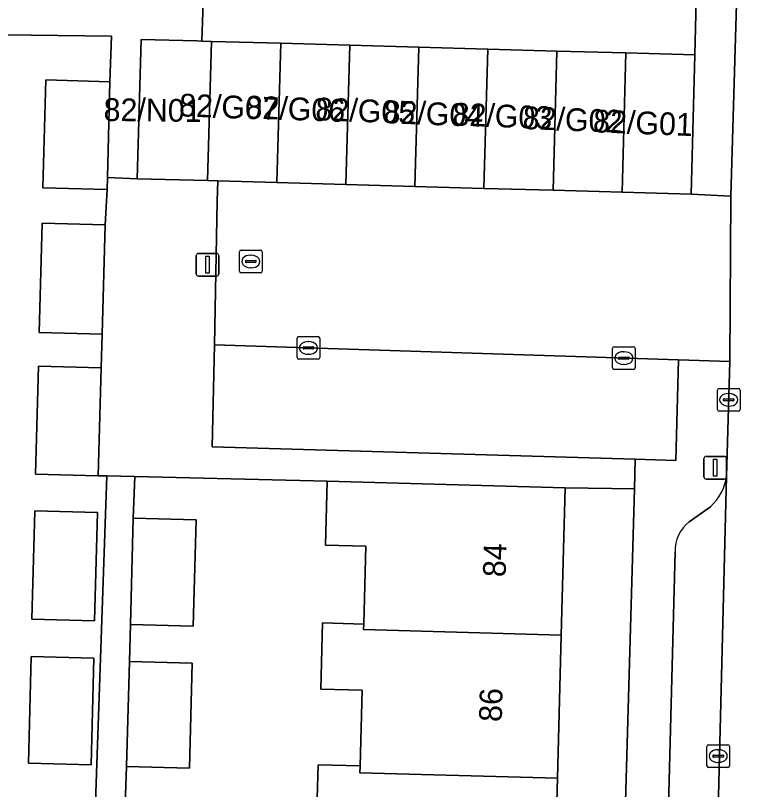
# Model space of a CAD drawing. Extents: x 162082 to 163401, y 388089 to 388636.
# Drawn here: x 162416.53 to 162449.14, y 388224.12 to 388258.18 of the extents above; entities that cross this region are included whole.
import ezdxf

# ---------------------------------------------------------------- set-up
doc = ezdxf.new("R2010")
doc.units = 0
for name, color, linetype in [('IMGEO_Erf', 7, 'Continuous'), ('IMGEO_Kolk', 7, 'Continuous'), ('IMGEO_Lichtmast', 7, 'Continuous'), ('IMGEO_Pand', 7, 'Continuous'), ('IMGEO_Pand_nummerreeks', 7, 'Continuous'), ('IMGEO_Parkeervlak_open', 7, 'Continuous'), ('IMGEO_Rijbaan_lokaal_open', 7, 'Continuous'), ('IMGEO_Rioolput', 7, 'Continuous'), ('IMGEO_Voetpad_open', 7, 'Continuous')]:
    doc.layers.add(name, color=color, linetype=linetype)

msp = doc.modelspace()

# ---------------------------------------------------------------- linework, layer by layer
at = {"layer": 'IMGEO_Erf'}
for points in [[(162424.782, 388258.753), (162424.733, 388257.048), (162425.16, 388257.036), (162428.198, 388256.951), (162431.237, 388256.867), (162434.275, 388256.782), (162437.314, 388256.697), (162440.352, 388256.612), (162443.391, 388256.528), (162446.429, 388256.443), (162447.265, 388290.316)], [(162417.702, 388249.034), (162420.47, 388248.96), (162420.528, 388250), (162420.557, 388250.522), (162417.737, 388250.597), (162417.864, 388255.34), (162420.684, 388255.264), (162420.746, 388257.264), (162412.493, 388257.368)], [(162399.736, 388205.263), (162409.335, 388204.997), (162415.708, 388204.821), (162415.854, 388210.89), (162416.71, 388210.869), (162416.757, 388212.642), (162416.879, 388217.264), (162419.641, 388217.191), (162419.518, 388212.569), (162419.672, 388212.565), (162420.552, 388237.918), (162420.173, 388237.927), (162417.412, 388238), (162417.538, 388242.749), (162420.3, 388242.675), (162420.342, 388244.161), (162417.574, 388244.235), (162417.702, 388249.034)], [(162429.761, 388222.266), (162429.841, 388225.206), (162431.688, 388225.155), (162431.779, 388228.489), (162429.965, 388228.539), (162430.044, 388231.446), (162431.855, 388231.397), (162431.948, 388234.826), (162430.173, 388234.874), (162430.249, 388237.682), (162421.782, 388237.888), (162421.71, 388236.056), (162424.471, 388235.982), (162424.347, 388231.303), (162421.585, 388231.377), (162421.542, 388229.759), (162424.303, 388229.685), (162424.18, 388225.061), (162421.419, 388225.137), (162421.358, 388223.462)], [(162442.811, 388204.181), (162443.762, 388237.352), (162440.723, 388237.398), (162440.547, 388230.917), (162440.376, 388224.62), (162440.205, 388218.322)]]:
    msp.add_lwpolyline(points, dxfattribs=at)
for points in [[(162420.137, 388236.301), (162420.01, 388231.54), (162417.249, 388231.613), (162417.376, 388236.375)], [(162417.22, 388229.972), (162419.982, 388229.899), (162419.857, 388225.202), (162417.096, 388225.276)]]:
    msp.add_lwpolyline(points, close=True, dxfattribs=at)
at = {"layer": 'IMGEO_Kolk'}
for p, q in [((162428.919, 388243.122), (162428.919, 388243.974)), ((162428.994, 388244.048), (162429.846, 388244.048)), ((162429.92, 388243.974), (162429.92, 388243.122)), ((162429.221, 388243.591), (162429.619, 388243.591)), ((162429.407, 388243.828), (162429.432, 388243.828)), ((162442.873, 388243.6), (162443.725, 388243.6)), ((162429.178, 388243.542), (162429.178, 388243.554)), ((162429.616, 388243.505), (162429.218, 388243.505)), ((162429.43, 388243.268), (162429.405, 388243.268)), ((162429.662, 388243.554), (162429.662, 388243.542)), ((162442.798, 388242.674), (162442.798, 388243.526)), ((162443.286, 388243.38), (162443.311, 388243.38)), ((162443.799, 388243.526), (162443.799, 388242.674)), ((162429.846, 388243.048), (162428.994, 388243.048)), ((162443.057, 388243.094), (162443.057, 388243.106)), ((162443.495, 388243.057), (162443.097, 388243.057)), ((162443.1, 388243.143), (162443.498, 388243.143)), ((162443.541, 388243.106), (162443.541, 388243.094)), ((162443.725, 388242.6), (162442.873, 388242.6)), ((162443.309, 388242.82), (162443.284, 388242.82)), ((162447.414, 388240.839), (162447.414, 388241.691)), ((162447.489, 388241.765), (162448.341, 388241.765)), ((162447.902, 388241.545), (162447.927, 388241.545)), ((162448.415, 388241.691), (162448.415, 388240.839)), ((162447.673, 388241.259), (162447.673, 388241.271)), ((162448.111, 388241.222), (162447.713, 388241.222)), ((162447.716, 388241.308), (162448.114, 388241.308)), ((162448.157, 388241.271), (162448.157, 388241.259)), ((162447.925, 388240.985), (162447.9, 388240.985)), ((162448.341, 388240.765), (162447.489, 388240.765)), ((162446.95, 388225.165), (162446.95, 388226.017)), ((162447.025, 388226.091), (162447.877, 388226.091)), ((162447.438, 388225.871), (162447.463, 388225.871)), ((162447.951, 388226.017), (162447.951, 388225.165)), ((162447.209, 388225.585), (162447.209, 388225.597)), ((162447.647, 388225.548), (162447.249, 388225.548)), ((162447.252, 388225.634), (162447.65, 388225.634)), ((162447.693, 388225.597), (162447.693, 388225.585)), ((162447.461, 388225.311), (162447.436, 388225.311)), ((162447.877, 388225.091), (162447.025, 388225.091))]:
    msp.add_line(p, q, dxfattribs=at)
for points in [[(162428.919, 388243.122), (162428.919, 388243.974)], [(162428.994, 388244.048), (162429.846, 388244.048)], [(162429.92, 388243.974), (162429.92, 388243.122)], [(162442.873, 388243.6), (162443.725, 388243.6)], [(162442.798, 388242.674), (162442.798, 388243.526)], [(162443.799, 388243.526), (162443.799, 388242.674)], [(162429.846, 388243.048), (162428.994, 388243.048)], [(162443.725, 388242.6), (162442.873, 388242.6)], [(162447.414, 388240.839), (162447.414, 388241.691)], [(162447.489, 388241.765), (162448.341, 388241.765)], [(162448.415, 388241.691), (162448.415, 388240.839)], [(162448.341, 388240.765), (162447.489, 388240.765)], [(162446.95, 388225.165), (162446.95, 388226.017)], [(162447.025, 388226.091), (162447.877, 388226.091)], [(162447.951, 388226.017), (162447.951, 388225.165)], [(162447.877, 388225.091), (162447.025, 388225.091)]]:
    msp.add_lwpolyline(points, dxfattribs=at)
for centre, radius, start, end in [((162428.996, 388243.972), 0.0765, 91.552, 178.448), ((162428.996, 388243.972), 0.0765, 91.552, 178.448), ((162429.844, 388243.972), 0.0765, 1.552, 88.448), ((162429.844, 388243.972), 0.0765, 1.552, 88.448), ((162429.218, 388243.551), 0.0403, 85.8775, 175.7526), ((162429.623, 388243.553), 0.0386, 1.7309, 96.639), ((162442.875, 388243.524), 0.0765, 91.552, 178.448), ((162442.875, 388243.524), 0.0765, 91.552, 178.448), ((162443.723, 388243.524), 0.0765, 1.552, 88.448), ((162443.723, 388243.524), 0.0765, 1.552, 88.448), ((162429.215, 388243.541), 0.0366, 178.938, 274.7102), ((162429.619, 388243.548), 0.043, 264.8664, 352.4533), ((162428.996, 388243.124), 0.0765, 181.552, 268.448), ((162428.996, 388243.124), 0.0765, 181.552, 268.448), ((162429.844, 388243.124), 0.0765, 271.552, 358.448), ((162429.844, 388243.124), 0.0765, 271.552, 358.448), ((162443.097, 388243.103), 0.0403, 85.8775, 175.7526), ((162443.094, 388243.093), 0.0366, 178.938, 274.7102), ((162443.498, 388243.1), 0.043, 264.8664, 352.4533), ((162443.502, 388243.105), 0.0386, 1.7309, 96.639), ((162442.875, 388242.676), 0.0765, 181.552, 268.448), ((162442.875, 388242.676), 0.0765, 181.552, 268.448), ((162443.723, 388242.676), 0.0765, 271.552, 358.448), ((162443.723, 388242.676), 0.0765, 271.552, 358.448), ((162447.491, 388241.689), 0.0765, 91.552, 178.448), ((162447.491, 388241.689), 0.0765, 91.552, 178.448), ((162448.339, 388241.689), 0.0765, 1.552, 88.448), ((162448.339, 388241.689), 0.0765, 1.552, 88.448), ((162447.713, 388241.268), 0.0403, 85.8775, 175.7526), ((162447.71, 388241.258), 0.0366, 178.938, 274.7102), ((162448.114, 388241.265), 0.043, 264.8664, 352.4533), ((162448.118, 388241.27), 0.0386, 1.7309, 96.639), ((162447.491, 388240.841), 0.0765, 181.552, 268.448), ((162447.491, 388240.841), 0.0765, 181.552, 268.448), ((162448.339, 388240.841), 0.0765, 271.552, 358.448), ((162448.339, 388240.841), 0.0765, 271.552, 358.448), ((162447.027, 388226.015), 0.0765, 91.552, 178.448), ((162447.027, 388226.015), 0.0765, 91.552, 178.448), ((162447.875, 388226.015), 0.0765, 1.552, 88.448), ((162447.875, 388226.015), 0.0765, 1.552, 88.448), ((162447.249, 388225.594), 0.0403, 85.8775, 175.7526), ((162447.246, 388225.584), 0.0366, 178.938, 274.7102), ((162447.65, 388225.591), 0.043, 264.8664, 352.4533), ((162447.654, 388225.596), 0.0386, 1.7309, 96.639), ((162447.027, 388225.167), 0.0765, 181.552, 268.448), ((162447.027, 388225.167), 0.0765, 181.552, 268.448), ((162447.875, 388225.167), 0.0765, 271.552, 358.448), ((162447.875, 388225.167), 0.0765, 271.552, 358.448)]:
    msp.add_arc(centre, radius, start, end, dxfattribs=at)
for centre, major_axis, ratio, start_param, end_param in [((162429.406, 388243.548), (-0.387, 0.002), 0.722429, 4.712389, 7.853982), ((162429.431, 388243.548), (-0.39, 0.002), 0.717154, 1.570796, 4.712389), ((162443.285, 388243.1), (-0.387, 0.002), 0.722429, 4.712389, 7.853982), ((162443.31, 388243.1), (-0.39, 0.002), 0.717154, 1.570796, 4.712389), ((162447.901, 388241.265), (-0.387, 0.002), 0.722429, 4.712389, 7.853982), ((162447.926, 388241.265), (-0.39, 0.002), 0.717154, 1.570796, 4.712389), ((162447.437, 388225.591), (-0.387, 0.002), 0.722429, 4.712389, 7.853982), ((162447.462, 388225.591), (-0.39, 0.002), 0.717154, 1.570796, 4.712389)]:
    msp.add_ellipse(centre, major_axis=major_axis, ratio=ratio, start_param=start_param, end_param=end_param, dxfattribs=at)
at = {"layer": 'IMGEO_Lichtmast'}
for p, q in [((162424.583, 388247.71), (162425.373, 388247.71)), ((162425.373, 388247.71), (162424.583, 388247.71)), ((162424.483, 388246.81), (162424.483, 388247.61)), ((162424.483, 388247.61), (162424.483, 388246.81)), ((162425.473, 388247.61), (162425.473, 388246.81)), ((162425.473, 388246.81), (162425.473, 388247.61)), ((162425.373, 388246.71), (162424.583, 388246.71)), ((162424.583, 388246.71), (162425.373, 388246.71)), ((162446.82, 388237.878), (162446.82, 388238.678)), ((162446.82, 388238.678), (162446.82, 388237.878)), ((162446.92, 388238.778), (162447.71, 388238.778)), ((162447.71, 388238.778), (162446.92, 388238.778)), ((162447.81, 388238.678), (162447.81, 388237.878)), ((162447.81, 388237.878), (162447.81, 388238.678)), ((162447.71, 388237.778), (162446.92, 388237.778)), ((162446.92, 388237.778), (162447.71, 388237.778))]:
    msp.add_line(p, q, dxfattribs=at)
for points in [[(162424.903, 388247.585), (162425.053, 388247.585), (162425.053, 388246.835), (162424.903, 388246.835), (162424.903, 388247.585)], [(162447.24, 388238.653), (162447.39, 388238.653), (162447.39, 388237.903), (162447.24, 388237.903), (162447.24, 388238.653)]]:
    msp.add_lwpolyline(points, dxfattribs=at)
for centre, start, end in [((162424.583, 388247.61), 90, 180), ((162424.583, 388247.61), 90, 180), ((162425.373, 388247.61), 0, 90), ((162425.373, 388247.61), 360, 90), ((162424.583, 388246.81), 180, 270), ((162424.583, 388246.81), 180, 270), ((162425.373, 388246.81), 270, 0), ((162425.373, 388246.81), 270, 0), ((162446.92, 388238.678), 90, 180), ((162446.92, 388238.678), 90, 180), ((162447.71, 388238.678), 0, 90), ((162447.71, 388238.678), 360, 90), ((162446.92, 388237.878), 180, 270), ((162446.92, 388237.878), 180, 270), ((162447.71, 388237.878), 270, 0), ((162447.71, 388237.878), 270, 0)]:
    msp.add_arc(centre, 0.1, start, end, dxfattribs=at)
at = {"layer": 'IMGEO_Pand'}
for points in [[(162425.16, 388257.036), (162424.733, 388257.048), (162424.504, 388257.054), (162422.055, 388257.122), (162421.884, 388250.995), (162424.974, 388250.909)], [(162425.16, 388257.036), (162424.974, 388250.909), (162425.425, 388250.896), (162428.028, 388250.824), (162428.198, 388256.951)], [(162431.066, 388250.739), (162431.237, 388256.867), (162428.198, 388256.951), (162428.028, 388250.824)], [(162431.066, 388250.739), (162434.104, 388250.654), (162434.275, 388256.782), (162431.237, 388256.867)], [(162437.314, 388256.697), (162434.275, 388256.782), (162434.104, 388250.654), (162437.143, 388250.57)], [(162437.314, 388256.697), (162437.143, 388250.57), (162440.181, 388250.485), (162440.352, 388256.612)], [(162440.181, 388250.485), (162443.22, 388250.401), (162443.391, 388256.528), (162440.352, 388256.612)], [(162443.391, 388256.528), (162443.22, 388250.401), (162446.258, 388250.316), (162446.429, 388256.443)], [(162420.557, 388250.522), (162420.571, 388251.05), (162420.684, 388255.264), (162417.864, 388255.34), (162417.737, 388250.597)], [(162420.47, 388248.96), (162417.702, 388249.034), (162417.574, 388244.235), (162420.342, 388244.161)], [(162420.173, 388237.927), (162420.3, 388242.675), (162417.538, 388242.749), (162417.412, 388238)], [(162431.855, 388231.397), (162431.848, 388231.154), (162440.547, 388230.917), (162440.723, 388237.398), (162430.249, 388237.682), (162430.173, 388234.874), (162431.948, 388234.826)], [(162420.01, 388231.54), (162420.137, 388236.301), (162417.376, 388236.375), (162417.249, 388231.613)], [(162424.347, 388231.303), (162424.471, 388235.982), (162421.71, 388236.056), (162421.585, 388231.377)], [(162431.688, 388225.155), (162431.68, 388224.857), (162440.376, 388224.62), (162440.547, 388230.917), (162431.848, 388231.154), (162431.855, 388231.397), (162430.044, 388231.446), (162429.965, 388228.539), (162431.779, 388228.489)], [(162417.096, 388225.276), (162419.857, 388225.202), (162419.982, 388229.899), (162417.22, 388229.972)], [(162424.18, 388225.061), (162424.303, 388229.685), (162421.542, 388229.759), (162421.419, 388225.137)], [(162431.688, 388225.155), (162429.841, 388225.206), (162429.761, 388222.266), (162431.595, 388222.217), (162431.501, 388218.749), (162431.496, 388218.56), (162440.205, 388218.322), (162440.376, 388224.62), (162431.68, 388224.857)]]:
    msp.add_lwpolyline(points, close=True, dxfattribs=at)
at = {"layer": 'IMGEO_Parkeervlak_open'}
msp.add_lwpolyline([(162445.704, 388243.024), (162425.283, 388243.683), (162425.178, 388239.193), (162443.8, 388238.65), (162445.584, 388238.598)], close=True, dxfattribs=at)
for points in [[(162447.021, 388206.23), (162447.815, 388237.894)], [(162447.113, 388236.564), (162446.18, 388235.9)], [(162445.553, 388234.572), (162444.9, 388209.452)]]:
    msp.add_lwpolyline(points, dxfattribs=at)
for centre, radius, start, end in [((162445.647, 388238.188), 2.188, 312.0695, 352.2786), ((162447.152, 388234.629), 1.6, 127.4015, 182.0509)]:
    msp.add_arc(centre, radius, start, end, dxfattribs=at)
at = {"layer": 'IMGEO_Rijbaan_lokaal_open'}
msp.add_lwpolyline([(162455.92, 388252.734), (162458.615, 388252.676), (162458.985, 388265.391), (162456.719, 388265.451), (162451.743, 388265.583), (162448.461, 388265.67), (162448.003, 388250.23), (162447.965, 388242.951), (162447.815, 388237.894), (162447.021, 388206.23)], dxfattribs=at)
msp.add_lwpolyline([(162448.003, 388250.23), (162446.258, 388250.316), (162443.22, 388250.401), (162440.181, 388250.485), (162437.143, 388250.57), (162434.104, 388250.654), (162431.066, 388250.739), (162428.028, 388250.824), (162425.425, 388250.896), (162425.407, 388250), (162425.283, 388243.683), (162445.704, 388243.024), (162447.965, 388242.951)], close=True, dxfattribs=at)
at = {"layer": 'IMGEO_Rioolput'}
for p, q in [((162426.383, 388246.925), (162426.383, 388247.777)), ((162426.458, 388247.851), (162427.31, 388247.851)), ((162427.384, 388247.777), (162427.384, 388246.925)), ((162426.642, 388247.345), (162426.642, 388247.357)), ((162426.685, 388247.394), (162427.083, 388247.394)), ((162426.871, 388247.631), (162426.896, 388247.631)), ((162427.126, 388247.357), (162427.126, 388247.345)), ((162427.08, 388247.308), (162426.682, 388247.308)), ((162426.894, 388247.071), (162426.869, 388247.071)), ((162427.31, 388246.851), (162426.458, 388246.851))]:
    msp.add_line(p, q, dxfattribs=at)
for points in [[(162426.383, 388246.925), (162426.383, 388247.777)], [(162426.458, 388247.851), (162427.31, 388247.851)], [(162427.384, 388247.777), (162427.384, 388246.925)], [(162427.31, 388246.851), (162426.458, 388246.851)]]:
    msp.add_lwpolyline(points, dxfattribs=at)
for centre, radius, start, end in [((162426.46, 388247.775), 0.0765, 91.552, 178.448), ((162426.46, 388247.775), 0.0765, 91.552, 178.448), ((162427.308, 388247.775), 0.0765, 1.552, 88.448), ((162427.308, 388247.775), 0.0765, 1.552, 88.448), ((162426.682, 388247.354), 0.0403, 85.8775, 175.7526), ((162426.679, 388247.344), 0.0366, 178.938, 274.7102), ((162427.083, 388247.351), 0.043, 264.8664, 352.4533), ((162427.087, 388247.356), 0.0386, 1.7309, 96.639), ((162426.46, 388246.927), 0.0765, 181.552, 268.448), ((162426.46, 388246.927), 0.0765, 181.552, 268.448), ((162427.308, 388246.927), 0.0765, 271.552, 358.448), ((162427.308, 388246.927), 0.0765, 271.552, 358.448)]:
    msp.add_arc(centre, radius, start, end, dxfattribs=at)
for centre, major_axis, ratio, start_param, end_param in [((162426.87, 388247.351), (-0.387, 0.002), 0.722429, 4.712389, 7.853982), ((162426.895, 388247.351), (-0.39, 0.002), 0.717154, 1.570796, 4.712389)]:
    msp.add_ellipse(centre, major_axis=major_axis, ratio=ratio, start_param=start_param, end_param=end_param, dxfattribs=at)
at = {"layer": 'IMGEO_Voetpad_open'}
for points in [[(162447.265, 388290.316), (162446.429, 388256.443), (162446.258, 388250.316), (162448.003, 388250.23), (162448.461, 388265.67)], [(162401.214, 388259.609), (162401.158, 388257.665), (162402.088, 388257.646), (162407.087, 388257.512), (162412.493, 388257.368), (162420.746, 388257.264), (162420.684, 388255.264), (162420.571, 388251.05), (162421.884, 388250.995), (162422.055, 388257.122), (162424.504, 388257.054), (162424.733, 388257.048), (162424.782, 388258.753)], [(162447.815, 388237.894), (162447.965, 388242.951), (162445.704, 388243.024), (162445.584, 388238.598), (162443.8, 388238.65), (162443.762, 388237.352), (162442.811, 388204.181), (162446.644, 388204.039)], [(162446.18, 388235.9), (162447.113, 388236.564)], [(162444.9, 388209.452), (162445.553, 388234.572)]]:
    msp.add_lwpolyline(points, dxfattribs=at)
for points in [[(162425.407, 388250), (162425.425, 388250.896), (162424.974, 388250.909), (162421.884, 388250.995), (162420.571, 388251.05), (162420.557, 388250.522), (162420.528, 388250), (162420.47, 388248.96), (162420.342, 388244.161), (162420.3, 388242.675), (162420.173, 388237.927), (162420.552, 388237.918), (162421.782, 388237.888), (162430.249, 388237.682), (162440.723, 388237.398), (162443.762, 388237.352), (162443.8, 388238.65), (162425.178, 388239.193), (162425.283, 388243.683)], [(162421.358, 388223.462), (162421.419, 388225.137), (162421.542, 388229.759), (162421.585, 388231.377), (162421.71, 388236.056), (162421.782, 388237.888), (162420.552, 388237.918), (162419.672, 388212.565), (162419.63, 388210.799), (162419.484, 388204.73), (162420.976, 388204.69), (162421.12, 388210.644), (162421.166, 388212.557), (162421.065, 388212.56), (162421.188, 388217.163), (162421.233, 388218.877)]]:
    msp.add_lwpolyline(points, close=True, dxfattribs=at)
for centre, radius, start, end in [((162445.647, 388238.188), 2.188, 312.0695, 352.2786), ((162447.152, 388234.629), 1.6, 127.4015, 182.0509)]:
    msp.add_arc(centre, radius, start, end, dxfattribs=at)

# ---------------------------------------------------------------- texts
at = {"layer": 'IMGEO_Pand_nummerreeks'}
for s, rotation, p in [('82/N01', 359.3697, (162420.4, 388253.537)), ('82/G07', 357.7741, (162423.714, 388253.743)), ('82/G06', 357.7741, (162426.636, 388253.657)), ('82/G05', 357.7741, (162429.715, 388253.571)), ('82/G04', 357.7741, (162432.709, 388253.442)), ('82/G03', 357.7741, (162435.745, 388253.342)), ('82/G02', 357.7741, (162438.833, 388253.184)), ('82/G01', 357.7741, (162441.932, 388253.04)), ('84', 88.4444, (162438.096, 388233.455)), ('86', 88.4444, (162437.923, 388227.084))]:
    msp.add_text(s, height=1, rotation=rotation, dxfattribs=at).set_placement(p)

doc.saveas('drawing.dxf')
